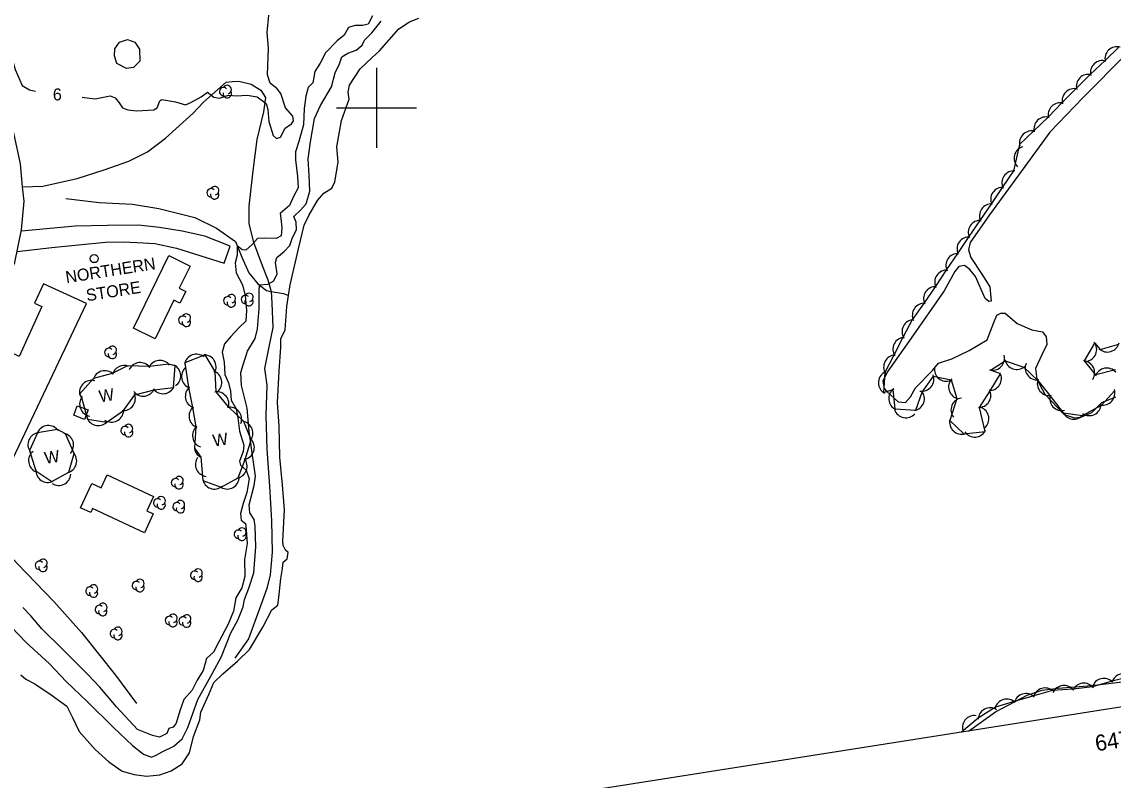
# Model space of a CAD drawing. Extents: x 646142 to 649934, y 5874075 to 5876351.
# Drawn here: x 647111.3 to 647384.4, y 5874231.9 to 5874421.5 of the extents above; entities that cross this region are included whole.
import ezdxf

# ---------------------------------------------------------------- set-up
doc = ezdxf.new("R2010")
doc.units = 0
for name, color, linetype in [('Niveau 19', 7, 'Continuous'), ('Niveau 2', 7, 'Continuous'), ('Niveau 22', 7, 'Continuous'), ('Niveau 31', 7, 'Continuous'), ('Niveau 36', 7, 'Continuous'), ('Niveau 4', 7, 'Continuous'), ('Niveau 44', 7, 'Continuous'), ('Niveau 60', 7, 'Continuous'), ('Niveau 61', 7, 'Continuous')]:
    doc.layers.add(name, color=color, linetype=linetype)

msp = doc.modelspace()

# ---------------------------------------------------------------- linework, layer by layer
at = {"layer": 'Niveau 19'}
for points in [[(647032.53, 5874330.41), (647041.56, 5874326.22), (647056.32, 5874320.56), (647069.37, 5874315.43), (647075.81, 5874313.81), (647078.75, 5874313.98), (647082.36, 5874314.69), (647087.05, 5874316.34), (647089.38, 5874317.99), (647093.28, 5874324.07), (647099.58, 5874339.63), (647104.2, 5874350.52), (647109.53, 5874361.36), (647111.22, 5874369.47), (647111.82, 5874376.64), (647111.47, 5874380.25), (647110.9, 5874386.03), (647107.81, 5874400.67), (647105.74, 5874411.68), (647105.46, 5874413.84)], [(647110.09, 5874364.05), (647118.77, 5874365.07), (647125.43, 5874365.75), (647132.19, 5874366.45), (647136.59, 5874366.47), (647140.13, 5874366.3), (647144.55, 5874366.13), (647149.97, 5874364.91), (647161.94, 5874361.13), (647163.39, 5874365.41), (647157.04, 5874367.89), (647151.42, 5874369.19), (647145.74, 5874370.09), (647140.49, 5874370.65), (647132.68, 5874370.62), (647124.58, 5874370.45), (647111.16, 5874369.17)]]:
    msp.add_lwpolyline(points, dxfattribs=at)
at = {"layer": 'Niveau 2'}
for points in [[(647126.37, 5874402.7), (647126.98, 5874402.63), (647129.62, 5874402.27), (647133.4, 5874402.99), (647134.66, 5874402.51), (647135.64, 5874401.25), (647136.5, 5874400.03), (647137.81, 5874399.55), (647140.05, 5874399.27), (647144.33, 5874399.51), (647145.16, 5874399.99), (647145.77, 5874401.74), (647146.27, 5874402.07), (647149.74, 5874401.48), (647152.25, 5874400.75), (647153.59, 5874401.39), (647156.15, 5874402.78), (647157.74, 5874403.9), (647159.35, 5874402.69), (647160.71, 5874402.45), (647162.97, 5874403.17), (647164.96, 5874403.04), (647167.67, 5874403.21), (647170.15, 5874402.77), (647172.44, 5874401.09), (647172.79, 5874399.59), (647173.04, 5874396.57), (647174.14, 5874393.09), (647175.02, 5874392.35), (647175.97, 5874392.72), (647177.13, 5874394.92), (647178.73, 5874395.99), (647179.24, 5874396.79), (647179.09, 5874397.89), (647177.23, 5874400.02), (647176.12, 5874403.62), (647175.16, 5874404.77), (647173.41, 5874406.2), (647172.78, 5874408.26), (647172.98, 5874414.94), (647172.66, 5874418.84), (647173.12, 5874423.15)], [(647199, 5874423), (647197.96, 5874420.95), (647196.63, 5874420.64), (647194.67, 5874420.62), (647193.01, 5874420.1), (647191.96, 5874418.16), (647190.14, 5874416.74), (647187.3, 5874413.79), (647185.96, 5874411.17), (647184.57, 5874409.08), (647184.13, 5874406.25), (647182.94, 5874405.13), (647182.33, 5874402.94), (647181.93, 5874399.81), (647181.79, 5874395.77), (647180.55, 5874391.56), (647179.73, 5874389.05), (647179.76, 5874386.97), (647180.29, 5874382.88), (647180.39, 5874380.04), (647179.34, 5874378.04), (647178.22, 5874375.56), (647175.93, 5874373.55), (647176.11, 5874372.32), (647176.35, 5874369.97), (647176.13, 5874368), (647174.89, 5874367.34), (647171.92, 5874367.4), (647170.21, 5874367.3), (647168.88, 5874365.8), (647167.36, 5874364.4), (647166.4, 5874364.49), (647165.17, 5874365.47), (647165.16, 5874363.16), (647164.64, 5874361.27), (647164.94, 5874358.75), (647166.48, 5874355.76), (647167.17, 5874352.98), (647167.52, 5874349.45), (647167.32, 5874346.64), (647165.64, 5874345.05), (647163.55, 5874342.83), (647162.02, 5874340.96), (647162.02, 5874340.96), (647161.39, 5874338.88), (647161.93, 5874336.38), (647162.11, 5874333.37), (647162.97, 5874331.25), (647163.47, 5874329.17), (647163.64, 5874326.93), (647164.92, 5874324.74), (647165.32, 5874322.46), (647165.77, 5874319.12), (647166.82, 5874315.66), (647166.62, 5874314.1), (647165.73, 5874311.69), (647165.95, 5874310.65), (647167.43, 5874309.42)], [(647183.36, 5874379.2), (647183.15, 5874383.12), (647182.93, 5874387.27), (647183.51, 5874391.49), (647184.48, 5874397.38), (647186.02, 5874400.56), (647188.73, 5874405.25), (647189.66, 5874408.73), (647190.75, 5874411.05), (647191.37, 5874412.81), (647192.81, 5874413.69), (647194.9, 5874414.45), (647196.43, 5874415.69), (647197.02, 5874416.97), (647198.85, 5874418.77), (647201.17, 5874421.72)], [(647107.57, 5874418.42), (647108.12, 5874414.83), (647109.6, 5874409.57), (647111.38, 5874405.61), (647113.16, 5874404.53), (647114.73, 5874404.15)], [(647106.94, 5874271.99), (647112.3, 5874266.39), (647118.17, 5874260.95), (647122.39, 5874256.55), (647127.64, 5874251.59), (647134.19, 5874245.03), (647138.99, 5874240.56), (647141.68, 5874238.38), (647143.72, 5874237.67), (647144.85, 5874238.12), (647146.36, 5874238.96), (647149.33, 5874240.38), (647151.39, 5874242.26), (647152.79, 5874245.02), (647155.31, 5874252.05), (647159.02, 5874258.65), (647161.24, 5874262.83), (647163.61, 5874268.73), (647165.33, 5874271.87), (647166.63, 5874275.27), (647167, 5874277.06), (647168.11, 5874279.91), (647169.31, 5874283.71), (647169.82, 5874290.22), (647169.63, 5874295.37), (647169.63, 5874295.37), (647169.38, 5874297.05), (647168.36, 5874298.73), (647168.2, 5874300.71), (647169.43, 5874305.57), (647169.76, 5874307.89), (647169.13, 5874312), (647168.14, 5874319.09), (647167.66, 5874324.92), (647166.21, 5874330.55), (647166.05, 5874333.83), (647166.65, 5874335.76), (647167.71, 5874339.19), (647169.66, 5874342.35), (647170.28, 5874344.75), (647170.68, 5874349.77), (647170.68, 5874354), (647170.73, 5874355.72), (647172.87, 5874355.9), (647174.31, 5874356.72), (647175.16, 5874358.5), (647174.75, 5874361.34), (647175.12, 5874362.55), (647176.91, 5874364.1), (647178.36, 5874365.63), (647179.01, 5874367.57), (647179.97, 5874369.47), (647179.92, 5874371.46), (647179.33, 5874372.88), (647181.07, 5874374.49), (647182.4, 5874376.01), (647183.36, 5874379.2)], [(647167.43, 5874309.42), (647168.13, 5874307.24), (647167.57, 5874303.85), (647166.66, 5874301.09), (647166.02, 5874298.53), (647166.12, 5874296.88), (647167.27, 5874296.1), (647167.43, 5874294.45), (647167.65, 5874291.03), (647167.03, 5874287.04), (647167.09, 5874282.83), (647166.36, 5874279.97), (647164.83, 5874277.44), (647164.27, 5874274.11), (647162.87, 5874270.88), (647160.57, 5874266.5), (647159.23, 5874263.87), (647157.49, 5874262.27), (647156.65, 5874259.33), (647155.17, 5874256.87), (647153.88, 5874254.36), (647151.85, 5874252.08), (647150.82, 5874249.24), (647149.88, 5874246.17), (647149.15, 5874245.15), (647148.05, 5874244.81), (647147.58, 5874243.57), (647145.71, 5874242.67), (647143.95, 5874243.09), (647140.19, 5874244.57), (647135, 5874250.25), (647130.79, 5874255.12), (647127.75, 5874258.28), (647121.43, 5874264.61), (647116.31, 5874269.7), (647113.56, 5874272.99), (647111.49, 5874275.09)]]:
    msp.add_lwpolyline(points, dxfattribs=at)
at = {"layer": 'Niveau 22'}
for points in [[(647111.47, 5874380.25), (647116.54, 5874380.4), (647125.11, 5874382.31), (647131.88, 5874384.51), (647138.06, 5874386.66), (647142.68, 5874389.01), (647147.2, 5874392.42), (647154.16, 5874398.67), (647156.73, 5874401.41), (647162.38, 5874406.46), (647164.02, 5874406.62), (647165.55, 5874406.65), (647168.7, 5874405.9), (647171.08, 5874404.47), (647172.22, 5874402.57), (647171.74, 5874398.98), (647170.06, 5874392.06), (647169.06, 5874384.27), (647168.04, 5874375.4), (647168.11, 5874371.02), (647169.28, 5874366.39), (647171.4, 5874360.55), (647172.82, 5874357.01), (647173.69, 5874354.11), (647173.86, 5874351.16), (647174.1, 5874345.11), (647173.04, 5874340.25), (647172.03, 5874334.8), (647172.56, 5874330.69), (647172.36, 5874323.05), (647172.6, 5874314.63), (647173.27, 5874305.41), (647173.77, 5874296.76), (647173.95, 5874288.92), (647173.43, 5874283.26), (647172.58, 5874279.84), (647170.8, 5874275.02), (647168, 5874267.23), (647164.55, 5874262.36)], [(647095.22, 5874302.46), (647099.33, 5874298), (647103.86, 5874292.87), (647110.21, 5874286.01), (647119.31, 5874276.57), (647126.23, 5874268.82), (647134.75, 5874258.13), (647139.95, 5874251.03)]]:
    msp.add_lwpolyline(points, dxfattribs=at)
at = {"layer": 'Niveau 31'}
for points in [[(647134.49, 5874413.03), (647134.55, 5874414.8), (647135.68, 5874416.45), (647137.74, 5874417.13), (647139.52, 5874416.47), (647140.75, 5874414.71), (647140.81, 5874411.7), (647139.2, 5874410.07), (647137.45, 5874409.89), (647135.03, 5874411.13), (647134.49, 5874413.03)], [(647139.22, 5874344.91), (647148.05, 5874363.06), (647153.38, 5874360.46), (647150.67, 5874354.89), (647152.28, 5874354.11), (647150.83, 5874351.14), (647149.32, 5874351.88), (647144.64, 5874342.27), (647139.22, 5874344.91)], [(647127.46, 5874351.05), (647127.47, 5874351.07), (647116.66, 5874356.01), (647114.44, 5874351.17), (647116.31, 5874350.32), (647110.61, 5874337.85), (647108.33, 5874338.9), (647104.77, 5874331.11), (647106.78, 5874330.2), (647099.66, 5874314.63), (647108.3, 5874310.68), (647127.46, 5874351.05), (647127.46, 5874351.05)], [(647127.88, 5874324.5), (647126.99, 5874322.1), (647124.25, 5874323.12), (647125.14, 5874325.51), (647127.88, 5874324.5)], [(647132.61, 5874308.21), (647144.2, 5874302.82), (647142.53, 5874299.23), (647144.17, 5874298.46), (647141.98, 5874293.75), (647128.99, 5874299.8), (647128.53, 5874298.81), (647125.98, 5874300), (647128.8, 5874306.06), (647131.11, 5874304.98), (647132.61, 5874308.21)]]:
    msp.add_lwpolyline(points, dxfattribs=at)
at = {"layer": 'Niveau 36'}
msp.add_circle((647129.38, 5874362.3), 1, dxfattribs=at)
at = {"layer": 'Niveau 4'}
for points in [[(647175.36, 5874275.67), (647175.56, 5874277.57), (647176.1, 5874282.32), (647176.47, 5874284.82), (647176.7, 5874286.37), (647177.67, 5874287.27), (647177.9, 5874288.82), (647177.27, 5874289.36), (647176.7, 5874290.6), (647176.61, 5874291.65), (647177.02, 5874299.45), (647176.5, 5874305.76), (647175.82, 5874312.64), (647175.64, 5874320.38), (647175.27, 5874326.35), (647175.68, 5874334.15), (647176.11, 5874340.18), (647176.06, 5874342.29), (647177.16, 5874344.5), (647177.61, 5874350.3), (647178.03, 5874353.06), (647178.44, 5874355.78), (647180.5, 5874364.77), (647181.89, 5874370.65), (647183.08, 5874373.1), (647185.23, 5874376.81), (647186.82, 5874378.7), (647188.82, 5874379.93), (647189.62, 5874381.52), (647190.39, 5874386.41), (647190.07, 5874390.26), (647191.28, 5874396.83), (647193.17, 5874402.16), (647192.91, 5874403.9), (647193.23, 5874405.69), (647195.93, 5874409.79), (647198.96, 5874412.63), (647200.8, 5874414.31), (647205.6, 5874419.77), (647208.26, 5874421.52), (647210.63, 5874422.42)], [(647387.55, 5874413.39), (647376.88, 5874402.58), (647368.48, 5874393.91), (647362.21, 5874385.32), (647353.44, 5874373.27), (647348.55, 5874366.36), (647348.14, 5874364.53), (647348.7, 5874362.56), (647351.49, 5874358.43), (647353.47, 5874355.29), (647353.75, 5874352.58), (647353.84, 5874351.64), (647353.25, 5874351.58), (647352.35, 5874352.32), (647349.89, 5874357.8), (647348.52, 5874359.57), (647347.11, 5874360.62), (647345.71, 5874360.36), (647344.77, 5874359.08), (647342.04, 5874354.29), (647333.84, 5874342.41), (647327.79, 5874333.95), (647326.71, 5874331.7), (647327.01, 5874329.82), (647327.67, 5874329.17), (647330.56, 5874326.48), (647332.37, 5874326.3), (647333.65, 5874327.73), (647334.85, 5874330)], [(647122.28, 5874377.33), (647130.62, 5874376.38), (647138.93, 5874375.9), (647145.53, 5874374.81), (647154.56, 5874372.63), (647160.02, 5874369.93), (647164.72, 5874366.57), (647166.31, 5874362.71), (647168.04, 5874358.75), (647170.36, 5874356.01), (647172.48, 5874354.31), (647173.69, 5874354.11), (647176.74, 5874353.61), (647178.03, 5874353.06)], [(647334.85, 5874330), (647339.17, 5874334.35), (647340.65, 5874336.17), (647344, 5874337.21), (647348.31, 5874339.3), (647352.79, 5874342.01), (647354.5, 5874346.34), (647355.26, 5874348.2), (647356.28, 5874348.66), (647357.36, 5874348.65), (647360.35, 5874346.08), (647363.96, 5874344.53), (647366.63, 5874343.96), (647367.59, 5874342.75), (647367.78, 5874340.86), (647366.5, 5874338.23), (647364.93, 5874334.86), (647365.21, 5874332.15), (647367.25, 5874328.41), (647372.05, 5874323.29), (647374.64, 5874322.47), (647376.29, 5874322.63), (647379.02, 5874323.85), (647381.5, 5874326.36), (647385.05, 5874327.78)], [(647111.04, 5874258.24), (647112.3, 5874257.17), (647114.5, 5874255.94), (647118.58, 5874253.23), (647122.56, 5874250.39), (647123.96, 5874247.56), (647125.65, 5874244.06), (647129.64, 5874239.57), (647133.05, 5874236.45), (647136.4, 5874234.15), (647139.38, 5874233.34), (647142.46, 5874232.89), (647145.82, 5874233.18), (647148.65, 5874234.24), (647151.43, 5874236.01), (647153.19, 5874238.75), (647154.25, 5874242.84), (647155.78, 5874246.96), (647156.09, 5874248.87), (647158.06, 5874253.27), (647159.33, 5874256.32), (647161.6, 5874258.51), (647165.2, 5874261.64), (647168.22, 5874264.6), (647171.61, 5874270.18), (647173.83, 5874274.48), (647175.36, 5874275.67)], [(647348.11, 5874244.18), (647354.89, 5874248.94), (647362.8, 5874253.18), (647366.61, 5874254.39), (647370.61, 5874254.9), (647378.99, 5874255.6), (647387.35, 5874256.54)]]:
    msp.add_lwpolyline(points, dxfattribs=at)
at = {"layer": 'Niveau 44'}
for points in [[(647385.83, 5874415.24), (647382.32, 5874411.89), (647378.57, 5874408.35), (647375.16, 5874404.9), (647371.54, 5874401.24), (647368.13, 5874397.79), (647364.43, 5874394.21), (647360.95, 5874390.83), (647359.41, 5874384.26), (647356.6, 5874380.13), (647353.88, 5874376.11), (647350.99, 5874371.85), (647348.26, 5874367.84), (647345.36, 5874363.58), (647342.65, 5874359.56), (647339.77, 5874355.29), (647337.06, 5874351.26), (647334.07, 5874347.03), (647331.84, 5874342.72)], [(647331.84, 5874342.72), (647329.47, 5874338.15), (647327.23, 5874333.84), (647326.88, 5874328.81), (647329.19, 5874329.56), (647329.68, 5874324.73), (647334.97, 5874324.37), (647336.57, 5874328.95), (647339.38, 5874332.92), (647343.78, 5874332.01), (647345.2, 5874327.37), (647343.45, 5874321.8), (647346.97, 5874318.46), (647352.28, 5874319.1), (647350.93, 5874325.11), (647353.54, 5874329.21), (647356.17, 5874333.46), (647353.68, 5874334.42), (647357.36, 5874336.71), (647361.96, 5874335.16), (647365.46, 5874331.86), (647368.52, 5874328.1), (647371.87, 5874323.71), (647376.69, 5874323.11), (647381.47, 5874325.7), (647384.73, 5874329.3)], [(647384.96, 5874334.51), (647380.03, 5874333.21), (647377.21, 5874336.73), (647379.79, 5874341.15), (647381.08, 5874339.57)], [(647381.08, 5874339.57), (647385.73, 5874340.95)], [(647156.59, 5874306.86), (647161.15, 5874305.18), (647165.42, 5874307.51), (647167.17, 5874312.04), (647168.64, 5874317.03), (647166.86, 5874321.54), (647162.99, 5874325.25), (647159.88, 5874328.98), (647159.65, 5874334.09), (647157.12, 5874338.23), (647152.08, 5874336.21), (647152.96, 5874330.09), (647153.95, 5874325.05), (647154.8, 5874320.27), (647154.48, 5874314.89), (647156.05, 5874312.67), (647156.59, 5874306.86)], [(647126.22, 5874327.54), (647127.73, 5874322.19), (647132.52, 5874321.42), (647136.7, 5874324.31), (647139.54, 5874328.24), (647144.42, 5874329.48), (647149.24, 5874330.06), (647149.67, 5874335.51), (647148.05, 5874335.9), (647143.23, 5874335.35), (647137.69, 5874335.47), (647133.91, 5874333.62), (647129.23, 5874332.34), (647125.73, 5874328.44), (647126.22, 5874327.54)], [(647120.18, 5874319.55), (647115.18, 5874318.73), (647113.2, 5874314.29), (647114.77, 5874309.25), (647118.8, 5874306.54), (647123.03, 5874308.91), (647124.36, 5874313.58), (647122.18, 5874318.48), (647120.18, 5874319.55)], [(647388.85, 5874257.77), (647384.13, 5874256.65), (647379.2, 5874255.2), (647374.38, 5874254.61), (647369.16, 5874254.32), (647364.5, 5874252.96), (647359.56, 5874251.53), (647354.89, 5874250.18), (647350.59, 5874247.41), (647346.39, 5874243.91)]]:
    msp.add_lwpolyline(points, dxfattribs=at)
for centre, radius, start, end in [((647385.29, 5874412.29), 3, 73.5556, 193.5335), ((647381.66, 5874408.84), 3, 73.5556, 193.5335), ((647378.12, 5874405.39), 3, 75.3515, 195.3295), ((647161.77, 5874404.07), 1.05, 44.1154, 269.804), ((647162.67, 5874403.55), 1.05, 166.9369, 29.6212), ((647162.67, 5874404.6), 1.05, 282.2692, 149.7263), ((647374.6, 5874401.83), 3, 75.3515, 195.3295), ((647371.09, 5874398.28), 3, 75.3515, 195.3295), ((647367.51, 5874394.74), 3, 74.1427, 194.1207), ((647363.92, 5874391.26), 3, 74.1427, 194.1207), ((647362.56, 5874387.41), 3, 105.3597, 225.3377), ((647359.51, 5874381.27), 3, 85.8536, 205.8315), ((647158.64, 5874378.77), 1.05, 44.1154, 269.804), ((647159.54, 5874379.3), 1.05, 282.2692, 149.7263), ((647356.7, 5874377.13), 3, 85.8536, 205.8315), ((647159.54, 5874378.25), 1.05, 166.9369, 29.6212), ((647353.89, 5874372.99), 3, 85.8536, 205.8315), ((647351.08, 5874368.86), 3, 85.8536, 205.8315), ((647348.27, 5874364.72), 3, 85.8536, 205.8315), ((647345.47, 5874360.58), 3, 86.0435, 206.0214), ((647342.68, 5874356.44), 3, 86.0435, 206.0214), ((647339.88, 5874352.29), 3, 86.0435, 206.0214), ((647162.81, 5874351.76), 1.05, 44.1154, 269.804), ((647163.71, 5874352.29), 1.05, 282.2692, 149.7263), ((647167.22, 5874352.08), 1.05, 44.1154, 269.804), ((647168.12, 5874351.56), 1.05, 166.9369, 29.6212), ((647168.12, 5874352.61), 1.05, 282.2692, 149.7263), ((647163.71, 5874351.24), 1.05, 166.9369, 29.6212), ((647337.09, 5874348.15), 3, 86.0435, 206.0214), ((647151.55, 5874346.9), 1.05, 44.1154, 269.804), ((647152.45, 5874346.38), 1.05, 166.9369, 29.6212), ((647152.45, 5874347.43), 1.05, 282.2692, 149.7263), ((647334.52, 5874344.06), 3, 92.5925, 212.5705), ((647332.22, 5874339.62), 3, 92.5925, 212.5705), ((647377.23, 5874339.59), 3, 277.502, 37.4799), ((647382.91, 5874341.95), 3, 226.4983, 346.4763), ((647133.04, 5874338.86), 1.05, 44.1154, 269.804), ((647133.94, 5874338.34), 1.05, 166.9369, 29.6212), ((647133.94, 5874339.39), 1.05, 282.2692, 149.7263), ((647154.97, 5874335.41), 3, 50.5903, 170.5683), ((647156.88, 5874335.24), 3, 331.456, 91.434), ((647329.92, 5874335.19), 3, 92.5925, 212.5705), ((647354.15, 5874337.38), 3, 255.0306, 15.0085), ((647136.86, 5874332.59), 3, 67.7948, 165.1999), ((647140.87, 5874333.31), 3, 36.5054, 156.4833), ((647145.84, 5874333.87), 3, 36.5054, 156.4833), ((647148.05, 5874332.98), 3, 303.257, 63.2349), ((647360.23, 5874337.6), 3, 191.3211, 311.299), ((647365.33, 5874334.96), 3, 155.7787, 275.7566), ((647376.72, 5874333.77), 3, 326.6022, 86.5801), ((647132.03, 5874331.28), 3, 45.222, 165.1999), ((647154.23, 5874332.81), 3, 131.0366, 251.0145), ((647158.3, 5874331.33), 3, 310.9, 70.8779), ((647328.61, 5874331.26), 3, 120.8021, 240.78), ((647336.48, 5874332.15), 3, 260.7521, 20.73), ((647342.62, 5874334.63), 3, 170.6571, 290.6351), ((647353.39, 5874332.33), 3, 268.207, 28.185), ((647382.74, 5874331.94), 3, 41.001, 160.979), ((647128.7, 5874328.88), 3, 74.3368, 194.3148), ((647146.62, 5874331.52), 3, 216.9108, 336.8888), ((647155.18, 5874327.9), 3, 131.0366, 251.0145), ((647346.17, 5874330.21), 3, 137.0623, 257.0402), ((647368.36, 5874331.09), 3, 159.1526, 279.1306), ((647128.74, 5874325.91), 3, 141.1226, 261.1005), ((647136.69, 5874327.31), 3, 264.1844, 24.1624), ((647141.66, 5874330.92), 3, 216.9108, 336.8888), ((647160.08, 5874325.99), 3, 339.8138, 99.7917), ((647331.19, 5874327.32), 3, 125.7659, 245.7439), ((647334.11, 5874327.24), 3, 280.7675, 40.7454), ((647346.76, 5874324.45), 3, 97.1767, 217.1546), ((647350.75, 5874328.11), 3, 267.484, 27.4619), ((647371.47, 5874327.31), 3, 162.922, 282.9), ((647381.79, 5874328.68), 3, 257.8498, 17.8278), ((647156.11, 5874322.96), 3, 130.0339, 250.0118), ((647163.28, 5874322.15), 3, 339.8138, 99.7917), ((647332.49, 5874325.5), 3, 198.9182, 318.8961), ((647350.26, 5874322.26), 3, 310.5352, 70.5131), ((647378.37, 5874326.05), 3, 235.3395, 355.3175), ((647130.4, 5874323.54), 3, 200.8867, 320.8647), ((647133.73, 5874324.4), 3, 236.4742, 356.4521), ((647346.42, 5874321.41), 3, 166.578, 286.5559), ((647374.5, 5874325.16), 3, 202.8957, 322.8736), ((647117.92, 5874317.57), 3, 35.3628, 155.3408), ((647137.09, 5874319.3), 1.05, 44.1154, 269.804), ((647137.99, 5874318.78), 1.05, 166.9369, 29.6212), ((647137.99, 5874319.83), 1.05, 282.2692, 149.7263), ((647156.98, 5874318.04), 3, 130.0339, 250.0118), ((647166.11, 5874318.64), 3, 321.5679, 81.5458), ((647349.74, 5874320.69), 3, 214.0833, 334.0612), ((647115.8, 5874315.79), 3, 95.9183, 215.8963), ((647121.23, 5874315.64), 3, 317.5421, 77.52), ((647166.46, 5874315.07), 3, 278.8563, 38.8342), ((647115.96, 5874311.75), 3, 127.9456, 247.9235), ((647122, 5874311.72), 3, 284.117, 44.0949), ((647157.44, 5874315.32), 3, 182.2602, 244.2958), ((647157.7, 5874310.85), 3, 144.5784, 264.5563), ((647164.65, 5874310.41), 3, 278.8563, 38.8342), ((647117.77, 5874309.35), 3, 176.0374, 296.0154), ((647120.51, 5874308.59), 3, 236.5238, 356.5017), ((647149.72, 5874306.28), 1.05, 44.1154, 269.804), ((647150.62, 5874305.76), 1.05, 166.9369, 29.6212), ((647150.62, 5874306.81), 1.05, 282.2692, 149.7263), ((647159.48, 5874307.68), 3, 189.823, 309.8009), ((647162.67, 5874307.69), 3, 239.974, 359.9519), ((647146.15, 5874301.76), 1.05, 282.2692, 149.7263), ((647145.25, 5874301.23), 1.05, 44.1154, 269.804), ((647146.15, 5874300.71), 1.05, 166.9369, 29.6212), ((647150.07, 5874300.28), 1.05, 44.1154, 269.804), ((647150.97, 5874299.76), 1.05, 166.9369, 29.6212), ((647150.97, 5874300.81), 1.05, 282.2692, 149.7263), ((647165.46, 5874293.4), 1.05, 44.1154, 269.804), ((647166.36, 5874293.93), 1.05, 282.2692, 149.7263), ((647166.36, 5874292.88), 1.05, 166.9369, 29.6212), ((647115.67, 5874285.6), 1.05, 44.1154, 269.804), ((647116.57, 5874286.13), 1.05, 282.2692, 149.7263), ((647116.57, 5874285.08), 1.05, 166.9369, 29.6212), ((647154.49, 5874283.15), 1.05, 44.1154, 269.804), ((647155.39, 5874283.68), 1.05, 282.2692, 149.7263), ((647139.94, 5874280.55), 1.05, 44.1154, 269.804), ((647140.84, 5874281.08), 1.05, 282.2692, 149.7263), ((647155.39, 5874282.63), 1.05, 166.9369, 29.6212), ((647128.31, 5874279.17), 1.05, 44.1154, 269.804), ((647129.21, 5874278.65), 1.05, 166.9369, 29.6212), ((647129.21, 5874279.7), 1.05, 282.2692, 149.7263), ((647140.84, 5874280.03), 1.05, 166.9369, 29.6212), ((647130.64, 5874274.57), 1.05, 44.1154, 269.804), ((647131.54, 5874275.1), 1.05, 282.2692, 149.7263), ((647131.54, 5874274.05), 1.05, 166.9369, 29.6212), ((647148.2, 5874271.82), 1.05, 44.1154, 269.804), ((647149.1, 5874272.35), 1.05, 282.2692, 149.7263), ((647151.62, 5874271.68), 1.05, 44.1154, 269.804), ((647152.52, 5874272.21), 1.05, 282.2692, 149.7263), ((647135.31, 5874269.1), 1.05, 282.2692, 149.7263), ((647149.1, 5874271.3), 1.05, 166.9369, 29.6212), ((647152.52, 5874271.16), 1.05, 166.9369, 29.6212), ((647134.41, 5874268.57), 1.05, 44.1154, 269.804), ((647135.31, 5874268.05), 1.05, 166.9369, 29.6212), ((647382.03, 5874254.34), 3, 43.42, 163.3979), ((647386.9, 5874255.5), 3, 43.42, 163.3979), ((647362.52, 5874250.55), 3, 46.2028, 166.1808), ((647367.32, 5874251.95), 3, 46.2028, 166.1808), ((647372.04, 5874252.55), 3, 37.015, 156.9929), ((647377, 5874253.15), 3, 37.015, 156.9929), ((647357.72, 5874249.16), 3, 46.2028, 166.1808), ((647349.63, 5874245.04), 3, 82.0575, 202.0355), ((647353.56, 5874246.98), 3, 57.635, 177.613)]:
    msp.add_arc(centre, radius, start, end, dxfattribs=at)
at = {"layer": 'Niveau 60'}
msp.add_lwpolyline([(646167.42, 5875779.32), (649130.97, 5876245.57), (649395.18, 5874566.24), (646431.63, 5874099.99)], close=True, dxfattribs=at)
msp.add_lwpolyline([(646167.42, 5875779.32), (649130.97, 5876245.57), (649395.18, 5874566.24), (646431.63, 5874099.99)], close=True, dxfattribs=at)
at = {"layer": 'Niveau 61'}
for points in [[(647200, 5874410), (647200, 5874400), (647200, 5874390)], [(647190, 5874400), (647200, 5874400), (647210, 5874400)]]:
    msp.add_lwpolyline(points, dxfattribs=at)

# ---------------------------------------------------------------- texts
at = {"layer": 'Niveau 2'}
msp.add_text('6', height=3, rotation=0.8495, dxfattribs=at).set_placement((647119.06, 5874401.85))
at = {"layer": 'Niveau 31'}
for s, p in [('NORTHERN', (647122.45, 5874356.14)), ('STORE', (647127.58, 5874351.62))]:
    msp.add_text(s, height=3, rotation=8.941, dxfattribs=at).set_placement(p)
at = {"layer": 'Niveau 44'}
for p in [(647130.81, 5874326.35), (647159.3, 5874315.27), (647117.17, 5874310.94)]:
    msp.add_text('W', height=3, rotation=8.9405, dxfattribs=at).set_placement(p)
at = {"layer": 'Niveau 61'}
msp.add_text('647 400 m.E.', height=3.9999, rotation=8.9409, dxfattribs=at).set_placement((647380.15, 5874239.07))

doc.saveas('drawing.dxf')
